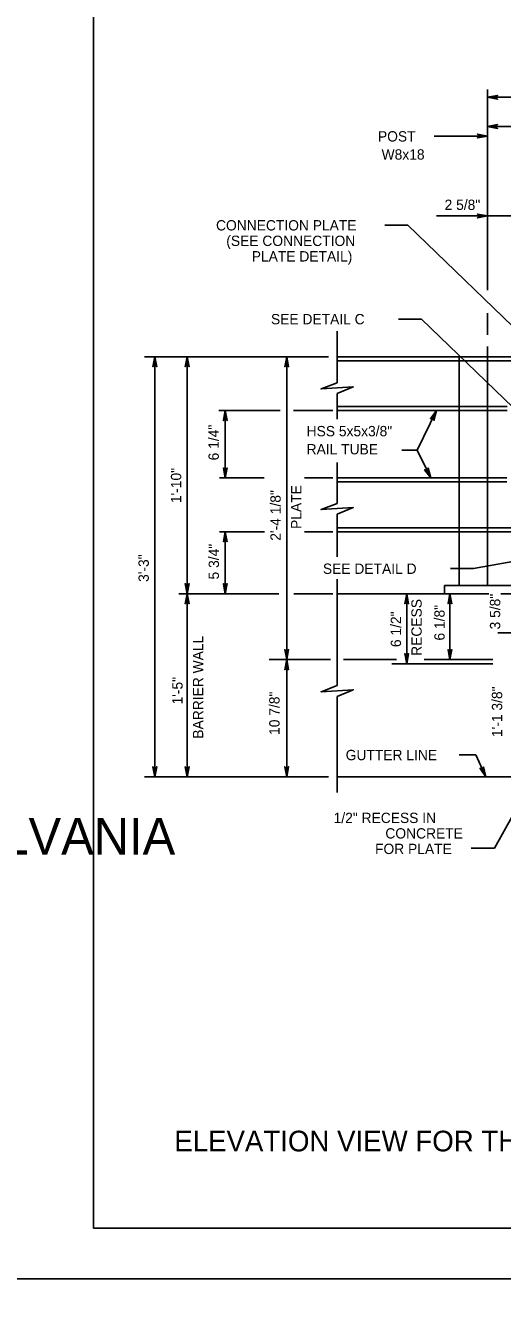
# Model space of a CAD drawing. Extents: x 632007860 to 635435983, y 295418622 to 297794622.
# Drawn here: x 633709860 to 633850541, y 296599122 to 296976178 of the extents above; entities that cross this region are included whole.
import ezdxf

# ---------------------------------------------------------------- set-up
doc = ezdxf.new("R2010")
doc.units = 0
for name, color, linetype in [('1', 7, 'Continuous'), ('8', 7, 'Continuous'), ('PLT-BNDY', 7, 'Continuous'), ('S-ABUT', 7, 'Continuous'), ('S-DETL-DIMS', 7, 'Continuous'), ('S-DETL-T120', 7, 'Continuous'), ('S-DETL-T240', 7, 'Continuous'), ('S-GRND-MAJR', 7, 'Continuous'), ('S-STEL', 7, 'Continuous')]:
    doc.layers.add(name, color=color, linetype=linetype)

msp = doc.modelspace()

# ---------------------------------------------------------------- linework, layer by layer
at = {"layer": '1'}
for p, q in [((633729860, 296621622), (633729860, 297185622)), ((634515860, 296621622), (633729860, 296621622))]:
    msp.add_line(p, q, dxfattribs=at)
at = {"layer": '8'}
for p, q in [((633846134, 296853267), (633846134, 296881511)), ((633846134, 296811055), (633846134, 296853267)), ((633849200, 296797168), (633903040, 296797168))]:
    msp.add_line(p, q, dxfattribs=at)
at = {"layer": 'PLT-BNDY'}
for points in [[(633689860, 297200622), (634530860, 297200622), (634530860, 296606622), (633689860, 296606622)], [(633689860, 296606622), (634530860, 296606622), (634530860, 296012622), (633689860, 296012622)]]:
    msp.add_lwpolyline(points, close=True, dxfattribs=at)
at = {"layer": 'S-ABUT'}
for p, q in [((633801783, 296808674), (633846511, 296808674)), ((633850063, 296808674), (633865978, 296808674))]:
    msp.add_line(p, q, dxfattribs=at)
at = {"layer": 'S-DETL-DIMS'}
for p, q in [((633846134, 296898169), (633846134, 296957344)), ((633846134, 296955027), (633969961, 296955027)), ((633846134, 296943613), (633830399, 296943613)), ((633846134, 296946422), (633969961, 296946422)), ((633822620, 296917327), (633815870, 296917327)), ((633822620, 296917327), (633862803, 296878526)), ((633831055, 296920040), (633880001, 296920040)), ((633846134, 296884988), (633846134, 296891409)), ((633826656, 296889663), (633819906, 296889663)), ((633826656, 296889663), (633870925, 296846918)), ((633801783, 296886086), (633801783, 296870884)), ((633744954, 296878526), (633799263, 296878526)), ((633748004, 296754701), (633748004, 296878526)), ((633757529, 296754701), (633757529, 296878526)), ((633786889, 296878526), (633786889, 296754701)), ((633801783, 296867709), (633801783, 296860116)), ((633766891, 296862650), (633784929, 296862650)), ((633768769, 296842808), (633768769, 296862650)), ((633788913, 296862650), (633800507, 296862650)), ((633825414, 296850952), (633831109, 296862650)), ((633820890, 296850952), (633825414, 296850952)), ((633825414, 296850952), (633829379, 296842808)), ((633801783, 296847368), (633801783, 296835300)), ((633767050, 296842808), (633780255, 296842808)), ((633792114, 296842808), (633800507, 296842808)), ((633801783, 296832125), (633801783, 296819535)), ((633767050, 296826931), (633780334, 296826931)), ((633768769, 296808678), (633768769, 296826931)), ((633800507, 296826931), (633792114, 296826931)), ((633841976, 296816082), (633870402, 296821184)), ((633841976, 296816082), (633835227, 296816082)), ((633801783, 296812979), (633801783, 296781575)), ((633755074, 296808678), (633784611, 296808678)), ((633789038, 296808678), (633800507, 296808678)), ((633822291, 296808674), (633822291, 296788035)), ((633835050, 296808674), (633835050, 296789227)), ((633781769, 296789227), (633799854, 296789227)), ((633803620, 296789227), (633819240, 296789227)), ((633827469, 296789227), (633847695, 296789227)), ((633817927, 296788035), (633847695, 296788035)), ((633848178, 296733656), (633878485, 296788035)), ((633801783, 296778400), (633801783, 296750073)), ((633837815, 296761162), (633842717, 296761162)), ((633842717, 296761162), (633845676, 296754701)), ((633744954, 296754701), (633799263, 296754701)), ((633841347, 296733656), (633848178, 296733656))]:
    msp.add_line(p, q, dxfattribs=at)
for points in [[(633846134, 296955027), (633849094, 296955582), (633848980, 296955503), (633848866, 296955424), (633848807, 296955325), (633848748, 296955225), (633848731, 296955126), (633848714, 296955027), (633848731, 296954928), (633848748, 296954828), (633848807, 296954729), (633848866, 296954630), (633848980, 296954551), (633849094, 296954472), (633846134, 296955027), (633848980, 296954551), (633848866, 296954630), (633846134, 296955027), (633848807, 296954729), (633848748, 296954828), (633846134, 296955027), (633848731, 296954928), (633848714, 296955027), (633846134, 296955027), (633848731, 296955126), (633848748, 296955225), (633846134, 296955027), (633848807, 296955325), (633848866, 296955424), (633846134, 296955027), (633848980, 296955503)], [(633846134, 296946422), (633849094, 296946977), (633848980, 296946898), (633848866, 296946819), (633848807, 296946720), (633848748, 296946621), (633848731, 296946522), (633848714, 296946422), (633848731, 296946323), (633848748, 296946224), (633848807, 296946125), (633848866, 296946025), (633848980, 296945946), (633849094, 296945867), (633846134, 296946422), (633848980, 296945946), (633848866, 296946025), (633846134, 296946422), (633848807, 296946125), (633848748, 296946224), (633846134, 296946422), (633848731, 296946323), (633848714, 296946422), (633846134, 296946422), (633848731, 296946522), (633848748, 296946621), (633846134, 296946422), (633848807, 296946720), (633848866, 296946819), (633846134, 296946422), (633848980, 296946898)], [(633846134, 296943613), (633843175, 296943058), (633843289, 296943137), (633843403, 296943216), (633843462, 296943316), (633843521, 296943415), (633843538, 296943514), (633843555, 296943613), (633843538, 296943713), (633843521, 296943812), (633843462, 296943911), (633843403, 296944010), (633843289, 296944089), (633843175, 296944168), (633846134, 296943613), (633843289, 296944089), (633843403, 296944010), (633846134, 296943613), (633843462, 296943911), (633843521, 296943812), (633846134, 296943613), (633843538, 296943713), (633843555, 296943613), (633846134, 296943613), (633843538, 296943514), (633843521, 296943415), (633846134, 296943613), (633843462, 296943316), (633843403, 296943216), (633846134, 296943613), (633843289, 296943137)], [(633846134, 296920040), (633843175, 296919485), (633843289, 296919564), (633843403, 296919643), (633843462, 296919742), (633843521, 296919841), (633843538, 296919940), (633843555, 296920040), (633843538, 296920139), (633843521, 296920238), (633843462, 296920337), (633843403, 296920437), (633843289, 296920516), (633843175, 296920595), (633846134, 296920040), (633843289, 296920516), (633843403, 296920437), (633846134, 296920040), (633843462, 296920337), (633843521, 296920238), (633846134, 296920040), (633843538, 296920139), (633843555, 296920040), (633846134, 296920040), (633843538, 296919940), (633843521, 296919841), (633846134, 296920040), (633843462, 296919742), (633843403, 296919643), (633846134, 296920040), (633843289, 296919564)], [(633748004, 296878526), (633748558, 296875567), (633748479, 296875681), (633748400, 296875795), (633748301, 296875854), (633748202, 296875913), (633748103, 296875930), (633748004, 296875947), (633747904, 296875930), (633747805, 296875913), (633747706, 296875854), (633747607, 296875795), (633747528, 296875681), (633747449, 296875567), (633748004, 296878526), (633747528, 296875681), (633747607, 296875795), (633748004, 296878526), (633747706, 296875854), (633747805, 296875913), (633748004, 296878526), (633747904, 296875930), (633748004, 296875947), (633748004, 296878526), (633748103, 296875930), (633748202, 296875913), (633748004, 296878526), (633748301, 296875854), (633748400, 296875795), (633748004, 296878526), (633748479, 296875681)], [(633748004, 296878526), (633748558, 296875567), (633748479, 296875681), (633748400, 296875795), (633748301, 296875854), (633748202, 296875913), (633748103, 296875930), (633748004, 296875947), (633747904, 296875930), (633747805, 296875913), (633747706, 296875854), (633747607, 296875795), (633747528, 296875681), (633747449, 296875567), (633748004, 296878526), (633747528, 296875681), (633747607, 296875795), (633748004, 296878526), (633747706, 296875854), (633747805, 296875913), (633748004, 296878526), (633747904, 296875930), (633748004, 296875947), (633748004, 296878526), (633748103, 296875930), (633748202, 296875913), (633748004, 296878526), (633748301, 296875854), (633748400, 296875795), (633748004, 296878526), (633748479, 296875681)], [(633757529, 296878526), (633758083, 296875567), (633758004, 296875681), (633757925, 296875795), (633757826, 296875854), (633757727, 296875913), (633757628, 296875930), (633757529, 296875947), (633757429, 296875930), (633757330, 296875913), (633757231, 296875854), (633757132, 296875795), (633757053, 296875681), (633756974, 296875567), (633757529, 296878526), (633757053, 296875681), (633757132, 296875795), (633757529, 296878526), (633757231, 296875854), (633757330, 296875913), (633757529, 296878526), (633757429, 296875930), (633757529, 296875947), (633757529, 296878526), (633757628, 296875930), (633757727, 296875913), (633757529, 296878526), (633757826, 296875854), (633757925, 296875795), (633757529, 296878526), (633758004, 296875681)], [(633786889, 296878526), (633787444, 296875567), (633787365, 296875681), (633787286, 296875795), (633787187, 296875854), (633787087, 296875913), (633786988, 296875930), (633786889, 296875947), (633786790, 296875930), (633786691, 296875913), (633786591, 296875854), (633786492, 296875795), (633786413, 296875681), (633786334, 296875567), (633786889, 296878526), (633786413, 296875681), (633786492, 296875795), (633786889, 296878526), (633786591, 296875854), (633786691, 296875913), (633786889, 296878526), (633786790, 296875930), (633786889, 296875947), (633786889, 296878526), (633786988, 296875930), (633787087, 296875913), (633786889, 296878526), (633787187, 296875854), (633787286, 296875795), (633786889, 296878526), (633787365, 296875681)], [(633801783, 296867709), (633806546, 296869642), (633797021, 296869066), (633801783, 296870884)], [(633768769, 296862650), (633769323, 296859691), (633769244, 296859805), (633769165, 296859919), (633769066, 296859978), (633768967, 296860036), (633768868, 296860053), (633768769, 296860070), (633768669, 296860053), (633768570, 296860036), (633768471, 296859978), (633768372, 296859919), (633768293, 296859805), (633768214, 296859691), (633768769, 296862650), (633768293, 296859805), (633768372, 296859919), (633768769, 296862650), (633768471, 296859978), (633768570, 296860036), (633768769, 296862650), (633768669, 296860053), (633768769, 296860070), (633768769, 296862650), (633768868, 296860053), (633768967, 296860036), (633768769, 296862650), (633769066, 296859978), (633769165, 296859919), (633768769, 296862650), (633769244, 296859805)], [(633831109, 296862650), (633830312, 296859746), (633830291, 296859884), (633830270, 296860021), (633830207, 296860117), (633830143, 296860213), (633830061, 296860272), (633829980, 296860331), (633829883, 296860359), (633829786, 296860387), (633829671, 296860377), (633829556, 296860368), (633829435, 296860300), (633829314, 296860232), (633831109, 296862650), (633829435, 296860300), (633829556, 296860368), (633831109, 296862650), (633829671, 296860377), (633829786, 296860387), (633831109, 296862650), (633829883, 296860359), (633829980, 296860331), (633831109, 296862650), (633830061, 296860272), (633830143, 296860213), (633831109, 296862650), (633830207, 296860117), (633830270, 296860021), (633831109, 296862650), (633830291, 296859884)], [(633768769, 296842808), (633768214, 296845767), (633768293, 296845653), (633768372, 296845539), (633768471, 296845480), (633768570, 296845421), (633768669, 296845404), (633768769, 296845387), (633768868, 296845404), (633768967, 296845421), (633769066, 296845480), (633769165, 296845539), (633769244, 296845653), (633769323, 296845767), (633768769, 296842808), (633769244, 296845653), (633769165, 296845539), (633768769, 296842808), (633769066, 296845480), (633768967, 296845421), (633768769, 296842808), (633768868, 296845404), (633768769, 296845387), (633768769, 296842808), (633768669, 296845404), (633768570, 296845421), (633768769, 296842808), (633768471, 296845480), (633768372, 296845539), (633768769, 296842808), (633768293, 296845653)], [(633829379, 296842808), (633827585, 296845226), (633827705, 296845158), (633827826, 296845090), (633827941, 296845080), (633828056, 296845071), (633828153, 296845099), (633828250, 296845127), (633828331, 296845186), (633828413, 296845245), (633828477, 296845341), (633828540, 296845437), (633828561, 296845574), (633828582, 296845711), (633829379, 296842808), (633828561, 296845574), (633828540, 296845437), (633829379, 296842808), (633828477, 296845341), (633828413, 296845245), (633829379, 296842808), (633828331, 296845186), (633828250, 296845127), (633829379, 296842808), (633828153, 296845099), (633828056, 296845071), (633829379, 296842808), (633827941, 296845080), (633827826, 296845090), (633829379, 296842808), (633827705, 296845158)], [(633801783, 296832125), (633806546, 296834058), (633797021, 296833482), (633801783, 296835300)], [(633768769, 296826931), (633769323, 296823972), (633769244, 296824086), (633769165, 296824200), (633769066, 296824259), (633768967, 296824318), (633768868, 296824335), (633768769, 296824352), (633768669, 296824335), (633768570, 296824318), (633768471, 296824259), (633768372, 296824200), (633768293, 296824086), (633768214, 296823972), (633768769, 296826931), (633768293, 296824086), (633768372, 296824200), (633768769, 296826931), (633768471, 296824259), (633768570, 296824318), (633768769, 296826931), (633768669, 296824335), (633768769, 296824352), (633768769, 296826931), (633768868, 296824335), (633768967, 296824318), (633768769, 296826931), (633769066, 296824259), (633769165, 296824200), (633768769, 296826931), (633769244, 296824086)], [(633757529, 296808678), (633756974, 296811637), (633757053, 296811523), (633757132, 296811409), (633757231, 296811350), (633757330, 296811291), (633757429, 296811274), (633757529, 296811257), (633757628, 296811274), (633757727, 296811291), (633757826, 296811350), (633757925, 296811409), (633758004, 296811523), (633758083, 296811637), (633757529, 296808678), (633758004, 296811523), (633757925, 296811409), (633757529, 296808678), (633757826, 296811350), (633757727, 296811291), (633757529, 296808678), (633757628, 296811274), (633757529, 296811257), (633757529, 296808678), (633757429, 296811274), (633757330, 296811291), (633757529, 296808678), (633757231, 296811350), (633757132, 296811409), (633757529, 296808678), (633757053, 296811523)], [(633768769, 296808678), (633768214, 296811637), (633768293, 296811523), (633768372, 296811409), (633768471, 296811350), (633768570, 296811291), (633768669, 296811274), (633768769, 296811257), (633768868, 296811274), (633768967, 296811291), (633769066, 296811350), (633769165, 296811409), (633769244, 296811523), (633769323, 296811637), (633768769, 296808678), (633769244, 296811523), (633769165, 296811409), (633768769, 296808678), (633769066, 296811350), (633768967, 296811291), (633768769, 296808678), (633768868, 296811274), (633768769, 296811257), (633768769, 296808678), (633768669, 296811274), (633768570, 296811291), (633768769, 296808678), (633768471, 296811350), (633768372, 296811409), (633768769, 296808678), (633768293, 296811523)], [(633757529, 296808678), (633756974, 296805718), (633757053, 296805832), (633757132, 296805946), (633757231, 296806005), (633757330, 296806064), (633757429, 296806081), (633757529, 296806098), (633757628, 296806081), (633757727, 296806064), (633757826, 296806005), (633757925, 296805946), (633758004, 296805832), (633758083, 296805718), (633757529, 296808678), (633758004, 296805832), (633757925, 296805946), (633757529, 296808678), (633757826, 296806005), (633757727, 296806064), (633757529, 296808678), (633757628, 296806081), (633757529, 296806098), (633757529, 296808678), (633757429, 296806081), (633757330, 296806064), (633757529, 296808678), (633757231, 296806005), (633757132, 296805946), (633757529, 296808678), (633757053, 296805832)], [(633822291, 296808674), (633822846, 296805714), (633822767, 296805828), (633822688, 296805942), (633822589, 296806001), (633822490, 296806060), (633822391, 296806077), (633822291, 296806094), (633822192, 296806077), (633822093, 296806060), (633821994, 296806001), (633821894, 296805942), (633821816, 296805828), (633821737, 296805714), (633822291, 296808674), (633821816, 296805828), (633821894, 296805942), (633822291, 296808674), (633821994, 296806001), (633822093, 296806060), (633822291, 296808674), (633822192, 296806077), (633822291, 296806094), (633822291, 296808674), (633822391, 296806077), (633822490, 296806060), (633822291, 296808674), (633822589, 296806001), (633822688, 296805942), (633822291, 296808674), (633822767, 296805828)], [(633835050, 296808674), (633835605, 296805714), (633835526, 296805828), (633835447, 296805942), (633835347, 296806001), (633835248, 296806060), (633835149, 296806077), (633835050, 296806094), (633834950, 296806077), (633834851, 296806060), (633834752, 296806001), (633834653, 296805942), (633834574, 296805828), (633834495, 296805714), (633835050, 296808674), (633834574, 296805828), (633834653, 296805942), (633835050, 296808674), (633834752, 296806001), (633834851, 296806060), (633835050, 296808674), (633834950, 296806077), (633835050, 296806094), (633835050, 296808674), (633835149, 296806077), (633835248, 296806060), (633835050, 296808674), (633835347, 296806001), (633835447, 296805942), (633835050, 296808674), (633835526, 296805828)], [(633786889, 296789227), (633786334, 296792187), (633786413, 296792073), (633786492, 296791959), (633786591, 296791900), (633786691, 296791841), (633786790, 296791824), (633786889, 296791807), (633786988, 296791824), (633787087, 296791841), (633787187, 296791900), (633787286, 296791959), (633787365, 296792073), (633787444, 296792187), (633786889, 296789227), (633787365, 296792073), (633787286, 296791959), (633786889, 296789227), (633787187, 296791900), (633787087, 296791841), (633786889, 296789227), (633786988, 296791824), (633786889, 296791807), (633786889, 296789227), (633786790, 296791824), (633786691, 296791841), (633786889, 296789227), (633786591, 296791900), (633786492, 296791959), (633786889, 296789227), (633786413, 296792073)], [(633835050, 296789227), (633834495, 296792187), (633834574, 296792073), (633834653, 296791959), (633834752, 296791900), (633834851, 296791841), (633834950, 296791824), (633835050, 296791807), (633835149, 296791824), (633835248, 296791841), (633835347, 296791900), (633835447, 296791959), (633835526, 296792073), (633835605, 296792187), (633835050, 296789227), (633835526, 296792073), (633835447, 296791959), (633835050, 296789227), (633835347, 296791900), (633835248, 296791841), (633835050, 296789227), (633835149, 296791824), (633835050, 296791807), (633835050, 296789227), (633834950, 296791824), (633834851, 296791841), (633835050, 296789227), (633834752, 296791900), (633834653, 296791959), (633835050, 296789227), (633834574, 296792073)], [(633786889, 296789227), (633786334, 296786268), (633786413, 296786382), (633786492, 296786496), (633786591, 296786555), (633786691, 296786614), (633786790, 296786631), (633786889, 296786648), (633786988, 296786631), (633787087, 296786614), (633787187, 296786555), (633787286, 296786496), (633787365, 296786382), (633787444, 296786268), (633786889, 296789227), (633787365, 296786382), (633787286, 296786496), (633786889, 296789227), (633787187, 296786555), (633787087, 296786614), (633786889, 296789227), (633786988, 296786631), (633786889, 296786648), (633786889, 296789227), (633786790, 296786631), (633786691, 296786614), (633786889, 296789227), (633786591, 296786555), (633786492, 296786496), (633786889, 296789227), (633786413, 296786382)], [(633822291, 296788035), (633821737, 296790994), (633821816, 296790880), (633821894, 296790766), (633821994, 296790707), (633822093, 296790649), (633822192, 296790632), (633822291, 296790615), (633822391, 296790632), (633822490, 296790649), (633822589, 296790707), (633822688, 296790766), (633822767, 296790880), (633822846, 296790994), (633822291, 296788035), (633822767, 296790880), (633822688, 296790766), (633822291, 296788035), (633822589, 296790707), (633822490, 296790649), (633822291, 296788035), (633822391, 296790632), (633822291, 296790615), (633822291, 296788035), (633822192, 296790632), (633822093, 296790649), (633822291, 296788035), (633821994, 296790707), (633821894, 296790766), (633822291, 296788035), (633821816, 296790880)], [(633801783, 296778400), (633806546, 296780334), (633797021, 296779757), (633801783, 296781575)], [(633748004, 296754701), (633747449, 296757661), (633747528, 296757546), (633747607, 296757432), (633747706, 296757374), (633747805, 296757315), (633747904, 296757298), (633748004, 296757281), (633748103, 296757298), (633748202, 296757315), (633748301, 296757374), (633748400, 296757432), (633748479, 296757546), (633748558, 296757661), (633748004, 296754701), (633748479, 296757546), (633748400, 296757432), (633748004, 296754701), (633748301, 296757374), (633748202, 296757315), (633748004, 296754701), (633748103, 296757298), (633748004, 296757281), (633748004, 296754701), (633747904, 296757298), (633747805, 296757315), (633748004, 296754701), (633747706, 296757374), (633747607, 296757432), (633748004, 296754701), (633747528, 296757546)], [(633748004, 296754701), (633747449, 296757661), (633747528, 296757546), (633747607, 296757432), (633747706, 296757374), (633747805, 296757315), (633747904, 296757298), (633748004, 296757281), (633748103, 296757298), (633748202, 296757315), (633748301, 296757374), (633748400, 296757432), (633748479, 296757546), (633748558, 296757661), (633748004, 296754701), (633748479, 296757546), (633748400, 296757432), (633748004, 296754701), (633748301, 296757374), (633748202, 296757315), (633748004, 296754701), (633748103, 296757298), (633748004, 296757281), (633748004, 296754701), (633747904, 296757298), (633747805, 296757315), (633748004, 296754701), (633747706, 296757374), (633747607, 296757432), (633748004, 296754701), (633747528, 296757546)], [(633757529, 296754701), (633756974, 296757661), (633757053, 296757546), (633757132, 296757432), (633757231, 296757374), (633757330, 296757315), (633757429, 296757298), (633757529, 296757281), (633757628, 296757298), (633757727, 296757315), (633757826, 296757374), (633757925, 296757432), (633758004, 296757546), (633758083, 296757661), (633757529, 296754701), (633758004, 296757546), (633757925, 296757432), (633757529, 296754701), (633757826, 296757374), (633757727, 296757315), (633757529, 296754701), (633757628, 296757298), (633757529, 296757281), (633757529, 296754701), (633757429, 296757298), (633757330, 296757315), (633757529, 296754701), (633757231, 296757374), (633757132, 296757432), (633757529, 296754701), (633757053, 296757546)], [(633757529, 296754701), (633756974, 296757661), (633757053, 296757546), (633757132, 296757432), (633757231, 296757374), (633757330, 296757315), (633757429, 296757298), (633757529, 296757281), (633757628, 296757298), (633757727, 296757315), (633757826, 296757374), (633757925, 296757432), (633758004, 296757546), (633758083, 296757661), (633757529, 296754701), (633758004, 296757546), (633757925, 296757432), (633757529, 296754701), (633757826, 296757374), (633757727, 296757315), (633757529, 296754701), (633757628, 296757298), (633757529, 296757281), (633757529, 296754701), (633757429, 296757298), (633757330, 296757315), (633757529, 296754701), (633757231, 296757374), (633757132, 296757432), (633757529, 296754701), (633757053, 296757546)], [(633786889, 296754701), (633786334, 296757661), (633786413, 296757546), (633786492, 296757432), (633786591, 296757374), (633786691, 296757315), (633786790, 296757298), (633786889, 296757281), (633786988, 296757298), (633787087, 296757315), (633787187, 296757374), (633787286, 296757432), (633787365, 296757546), (633787444, 296757661), (633786889, 296754701), (633787365, 296757546), (633787286, 296757432), (633786889, 296754701), (633787187, 296757374), (633787087, 296757315), (633786889, 296754701), (633786988, 296757298), (633786889, 296757281), (633786889, 296754701), (633786790, 296757298), (633786691, 296757315), (633786889, 296754701), (633786591, 296757374), (633786492, 296757432), (633786889, 296754701), (633786413, 296757546)], [(633845676, 296754701), (633844949, 296757623), (633844924, 296757486), (633844900, 296757350), (633844834, 296757255), (633844768, 296757160), (633844685, 296757103), (633844602, 296757047), (633844505, 296757021), (633844408, 296756995), (633844293, 296757007), (633844178, 296757019), (633844059, 296757090), (633843940, 296757161), (633845676, 296754701), (633844059, 296757090), (633844178, 296757019), (633845676, 296754701), (633844293, 296757007), (633844408, 296756995), (633845676, 296754701), (633844505, 296757021), (633844602, 296757047), (633845676, 296754701), (633844685, 296757103), (633844768, 296757160), (633845676, 296754701), (633844834, 296757255), (633844900, 296757350), (633845676, 296754701), (633844924, 296757486)]]:
    msp.add_lwpolyline(points, dxfattribs=at)
at = {"layer": 'S-GRND-MAJR'}
msp.add_line((633801783, 296754701), (633969961, 296754701), dxfattribs=at)
at = {"layer": 'S-STEL'}
for p, q in [((633801783, 296878526), (633957262, 296878526)), ((633801783, 296877334), (633957262, 296877334)), ((633837798, 296862650), (633837798, 296878526)), ((633801783, 296863843), (633851910, 296863843)), ((633801783, 296862650), (633851910, 296862650)), ((633837798, 296842808), (633837798, 296862650)), ((633801783, 296842808), (633851852, 296842808)), ((633801783, 296841615), (633851852, 296841615)), ((633837798, 296826931), (633837798, 296842808)), ((633801783, 296828124), (633957262, 296828124)), ((633801783, 296826931), (633862803, 296826931)), ((633837798, 296811055), (633837798, 296826931)), ((633833436, 296808674), (633833436, 296811055)), ((633833436, 296811055), (633858833, 296811055))]:
    msp.add_line(p, q, dxfattribs=at)

# ---------------------------------------------------------------- texts
at = {"layer": '1'}
msp.add_text('COMMONWEALTH OF PENNSYLVANIA', height=10783.37, dxfattribs=at).set_placement((633488011, 296731766))
at = {"layer": 'S-DETL-T120'}
for s, height, p in [('  POST ', 3048, (633811553, 296941989)), ('W8x18', 3048, (633814889, 296936655)), ('2 5/8"', 3048, (633833479, 296921817)), ('CONNECTION PLATE', 3048.01, (633766051, 296915762)), ('(SEE CONNECTION ', 3048.01, (633769075, 296911190)), ('PLATE DETAIL)', 3048.01, (633776588, 296906618)), ('SEE DETAIL C', 3048.01, (633782256, 296888098)), ('HSS 5x5x3/8"', 3048.01, (633792775, 296855084)), ('RAIL TUBE', 3048, (633792775, 296849750)), ('SEE DETAIL D', 3048.01, (633797576, 296814517)), ('GUTTER LINE', 3048.01, (633804309, 296759583)), ('1/2" RECESS IN', 3048.01, (633800744, 296741054)), ('CONCRETE', 3048, (633816008, 296736482)), ('FOR PLATE', 3048, (633812960, 296731910))]:
    msp.add_text(s, height=height, dxfattribs=at).set_placement(p)
for s, height, p in [('6 1/4"', 3048, (633766870, 296847978)), ('1\'-10"', 3048, (633755793, 296835369)), ('2\'-4 1/8"', 3048, (633785125, 296824289)), ('PLATE', 3048, (633791221, 296827769)), ('5 3/4"', 3048, (633766911, 296812868)), ('3\'-3"', 3048, (633746224, 296812147)), ('3 5/8"', 3048, (633849888, 296798135)), ('6 1/2"', 3048, (633820630, 296792921)), ('RECESS', 3048, (633826726, 296790353)), ('6 1/8"', 3048, (633833494, 296794854)), ('BARRIER WALL', 3048.01, (633762285, 296765928)), ('1\'-5"', 3048, (633756189, 296776008)), ('1\'-1 3/8"', 3048, (633850467, 296766401)), ('10 7/8"', 3048, (633784790, 296767023))]:
    msp.add_text(s, height=height, rotation=90, dxfattribs=at).set_placement(p)
at = {"layer": 'S-DETL-T240'}
msp.add_text('ELEVATION VIEW FOR THRIE-BEAM TO PA TYPE 10M BRIDGE BARRIER', height=6096, dxfattribs=at).set_placement((633753738, 296644243))

doc.saveas('drawing.dxf')
